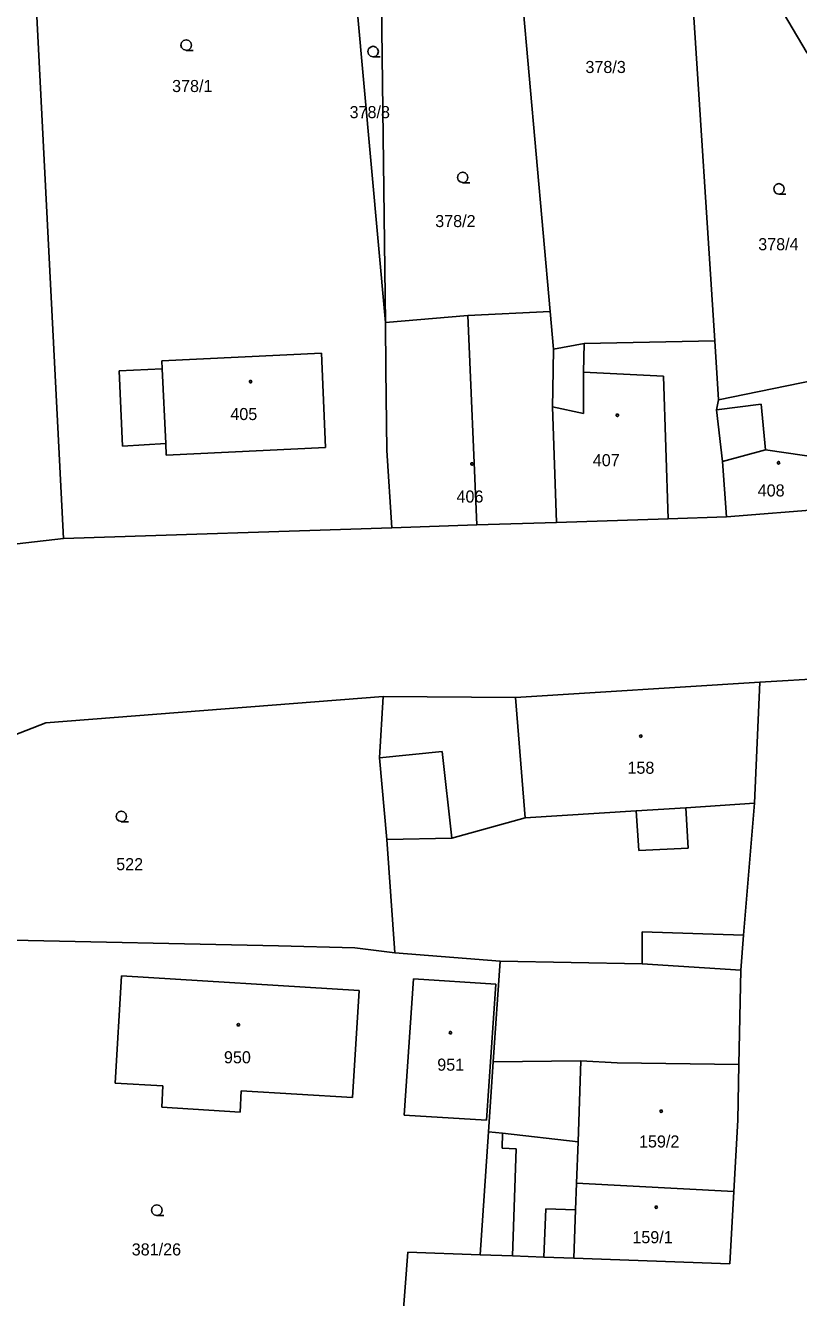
# Model space of a CAD drawing. Extents: x -757994 to -755874, y -1047691 to -1046119.
# Drawn here: x -757640 to -757585.5, y -1047070.2 to -1046980.7 of the extents above; entities that cross this region are included whole.
import ezdxf

# ---------------------------------------------------------------- set-up
doc = ezdxf.new("R2010")
doc.units = 0
doc.layers.add('katastrální mapa', color=7, linetype='Continuous')

msp = doc.modelspace()

# ---------------------------------------------------------------- linework, layer by layer
at = {"layer": 'katastrální mapa'}
for p, q in [((-757639.7, -1046970.26), (-757637.31, -1047016.79)), ((-757593.22, -1046975.16), (-757591.44, -1047002.86)), ((-757589.34, -1046975.14), (-757584.92, -1046982.6)), ((-757605.2, -1046976.55), (-757603.04, -1047000.8)), ((-757616.65, -1046979.27), (-757614.64, -1047001.56)), ((-757614.91, -1046979.09), (-757614.64, -1047001.56)), ((-757608.84, -1047001.07), (-757603.04, -1047000.8)), ((-757603.04, -1047000.8), (-757602.8, -1047003.45)), ((-757614.64, -1047001.56), (-757608.84, -1047001.07)), ((-757614.64, -1047001.56), (-757614.6, -1047004.87)), ((-757608.84, -1047001.07), (-757608.19, -1047015.83)), ((-757602.8, -1047003.45), (-757602.85, -1047006.3)), ((-757600.64, -1047003.06), (-757602.8, -1047003.45)), ((-757600.64, -1047003.06), (-757600.69, -1047005.06)), ((-757591.44, -1047002.86), (-757600.64, -1047003.06)), ((-757591.44, -1047002.86), (-757591.17, -1047007.01)), ((-757619.15, -1047003.74), (-757630.4, -1047004.27)), ((-757630.37, -1047004.83), (-757630.4, -1047004.27)), ((-757619.15, -1047003.74), (-757618.85, -1047010.38)), ((-757633.4, -1047004.98), (-757630.37, -1047004.83)), ((-757633.15, -1047010.27), (-757633.4, -1047004.98)), ((-757630.37, -1047004.83), (-757630.12, -1047010.09)), ((-757614.53, -1047010.58), (-757614.6, -1047004.87)), ((-757600.69, -1047005.06), (-757600.68, -1047007.98)), ((-757600.69, -1047005.06), (-757595.05, -1047005.36)), ((-757595.05, -1047005.36), (-757594.72, -1047015.39)), ((-757591.17, -1047007.01), (-757579.36, -1047004.61)), ((-757602.85, -1047006.3), (-757602.86, -1047007.5)), ((-757591.17, -1047007.01), (-757591.31, -1047007.73)), ((-757602.86, -1047007.5), (-757602.59, -1047015.65)), ((-757600.68, -1047007.98), (-757602.86, -1047007.5)), ((-757591.31, -1047007.73), (-757588.17, -1047007.33)), ((-757591.31, -1047007.73), (-757590.89, -1047011.36)), ((-757588.17, -1047007.33), (-757587.85, -1047010.54)), ((-757630.12, -1047010.09), (-757633.15, -1047010.27)), ((-757630.12, -1047010.09), (-757630.09, -1047010.91)), ((-757618.85, -1047010.38), (-757630.09, -1047010.91)), ((-757614.53, -1047010.58), (-757614.18, -1047016.03)), ((-757590.89, -1047011.36), (-757587.85, -1047010.54)), ((-757587.85, -1047010.54), (-757583.82, -1047011.13)), ((-757590.89, -1047011.36), (-757590.62, -1047015.26)), ((-757583.54, -1047014.69), (-757590.62, -1047015.26)), ((-757637.31, -1047016.79), (-757614.18, -1047016.03)), ((-757608.19, -1047015.83), (-757614.18, -1047016.03)), ((-757602.59, -1047015.65), (-757608.19, -1047015.83)), ((-757594.72, -1047015.39), (-757602.59, -1047015.65)), ((-757590.62, -1047015.26), (-757594.72, -1047015.39)), ((-757637.31, -1047016.79), (-757644.28, -1047017.56)), ((-757588.25, -1047026.91), (-757580.12, -1047026.41)), ((-757605.47, -1047027.97), (-757588.25, -1047026.91)), ((-757588.25, -1047026.91), (-757588.64, -1047035.43)), ((-757638.57, -1047029.77), (-757614.8, -1047027.91)), ((-757614.8, -1047027.91), (-757615.06, -1047032.22)), ((-757614.8, -1047027.91), (-757605.47, -1047027.97)), ((-757605.47, -1047027.97), (-757604.79, -1047036.46)), ((-757641.33, -1047030.84), (-757638.57, -1047029.77)), ((-757615.06, -1047032.22), (-757610.64, -1047031.77)), ((-757615.06, -1047032.22), (-757614.55, -1047037.97)), ((-757610.64, -1047031.77), (-757609.97, -1047037.89)), ((-757593.48, -1047035.74), (-757596.97, -1047035.96)), ((-757593.48, -1047035.74), (-757588.64, -1047035.43)), ((-757593.3, -1047038.58), (-757593.48, -1047035.74)), ((-757588.64, -1047035.43), (-757589.42, -1047044.72)), ((-757604.79, -1047036.46), (-757609.97, -1047037.89)), ((-757604.79, -1047036.46), (-757596.97, -1047035.96)), ((-757596.97, -1047035.96), (-757596.79, -1047038.76)), ((-757609.97, -1047037.89), (-757614.55, -1047037.97)), ((-757614.55, -1047037.97), (-757613.97, -1047045.97)), ((-757596.79, -1047038.76), (-757593.3, -1047038.58)), ((-757622.16, -1047045.46), (-757654.02, -1047044.79)), ((-757596.54, -1047046.74), (-757596.54, -1047044.49)), ((-757596.54, -1047044.49), (-757589.42, -1047044.72)), ((-757589.42, -1047044.72), (-757589.59, -1047047.19)), ((-757616.79, -1047045.6), (-757622.16, -1047045.46)), ((-757613.97, -1047045.97), (-757616.79, -1047045.6)), ((-757606.56, -1047046.54), (-757613.97, -1047045.97)), ((-757607.04, -1047053.64), (-757606.56, -1047046.54)), ((-757596.54, -1047046.74), (-757606.56, -1047046.54)), ((-757589.59, -1047047.19), (-757596.54, -1047046.74)), ((-757589.59, -1047047.19), (-757589.73, -1047053.82)), ((-757633.68, -1047055.13), (-757633.23, -1047047.57)), ((-757633.23, -1047047.57), (-757616.48, -1047048.61)), ((-757613.31, -1047057.38), (-757612.65, -1047047.78)), ((-757612.65, -1047047.78), (-757606.86, -1047048.17)), ((-757606.86, -1047048.17), (-757607.52, -1047057.75)), ((-757616.48, -1047048.61), (-757616.95, -1047056.15)), ((-757607.04, -1047053.64), (-757607.37, -1047058.56)), ((-757600.86, -1047053.57), (-757607.04, -1047053.64)), ((-757601.07, -1047059.26), (-757600.86, -1047053.57)), ((-757598.3, -1047053.7), (-757600.86, -1047053.57)), ((-757598.3, -1047053.7), (-757589.73, -1047053.82)), ((-757589.73, -1047053.82), (-757589.82, -1047057.74)), ((-757630.31, -1047055.33), (-757633.68, -1047055.13)), ((-757630.4, -1047056.83), (-757630.31, -1047055.33)), ((-757624.79, -1047055.67), (-757624.88, -1047057.17)), ((-757616.95, -1047056.15), (-757624.79, -1047055.67)), ((-757624.88, -1047057.17), (-757630.4, -1047056.83)), ((-757607.52, -1047057.75), (-757613.31, -1047057.38)), ((-757589.82, -1047057.74), (-757590.1, -1047062.77)), ((-757607.96, -1047067.22), (-757607.37, -1047058.56)), ((-757606.38, -1047058.67), (-757607.37, -1047058.56)), ((-757606.38, -1047058.67), (-757606.42, -1047059.72)), ((-757601.07, -1047059.26), (-757606.38, -1047058.67)), ((-757606.42, -1047059.72), (-757605.42, -1047059.76)), ((-757605.42, -1047059.76), (-757605.69, -1047067.3)), ((-757601.17, -1047062.19), (-757601.07, -1047059.26)), ((-757601.17, -1047062.19), (-757601.24, -1047064.06)), ((-757590.1, -1047062.77), (-757601.17, -1047062.19)), ((-757590.1, -1047062.77), (-757590.38, -1047067.86)), ((-757603.47, -1047067.38), (-757603.34, -1047063.98)), ((-757603.34, -1047063.98), (-757601.24, -1047064.06)), ((-757601.24, -1047064.06), (-757601.37, -1047067.46)), ((-757613.07, -1047067.03), (-757613.57, -1047073.91)), ((-757607.96, -1047067.22), (-757613.07, -1047067.03)), ((-757605.69, -1047067.3), (-757607.96, -1047067.22)), ((-757603.47, -1047067.38), (-757605.69, -1047067.3)), ((-757601.37, -1047067.46), (-757603.47, -1047067.38)), ((-757590.38, -1047067.86), (-757601.37, -1047067.46))]:
    msp.add_line(p, q, dxfattribs=at)
for points in [[(-757628.67, -1046982.4), (-757628.86, -1046982.35), (-757628.995, -1046982.215), (-757629.045, -1046982.03), (-757628.995, -1046981.845), (-757628.86, -1046981.71), (-757628.675, -1046981.66), (-757628.49, -1046981.71), (-757628.355, -1046981.845), (-757628.305, -1046982.035), (-757628.355, -1046982.225), (-757628.49, -1046982.36), (-757628.68, -1046982.41), (-757628.18, -1046982.41)], [(-757615.5, -1046982.86), (-757615.69, -1046982.81), (-757615.825, -1046982.675), (-757615.875, -1046982.49), (-757615.825, -1046982.305), (-757615.69, -1046982.17), (-757615.505, -1046982.12), (-757615.32, -1046982.17), (-757615.185, -1046982.305), (-757615.135, -1046982.495), (-757615.185, -1046982.685), (-757615.32, -1046982.82), (-757615.51, -1046982.87), (-757615.01, -1046982.87)], [(-757609.19, -1046991.72), (-757609.38, -1046991.67), (-757609.515, -1046991.535), (-757609.565, -1046991.35), (-757609.515, -1046991.165), (-757609.38, -1046991.03), (-757609.195, -1046990.98), (-757609.01, -1046991.03), (-757608.875, -1046991.165), (-757608.825, -1046991.355), (-757608.875, -1046991.545), (-757609.01, -1046991.68), (-757609.2, -1046991.73), (-757608.7, -1046991.73)], [(-757586.91, -1046992.53), (-757587.1, -1046992.48), (-757587.235, -1046992.345), (-757587.285, -1046992.16), (-757587.235, -1046991.975), (-757587.1, -1046991.84), (-757586.915, -1046991.79), (-757586.73, -1046991.84), (-757586.595, -1046991.975), (-757586.545, -1046992.165), (-757586.595, -1046992.355), (-757586.73, -1046992.49), (-757586.92, -1046992.54), (-757586.42, -1046992.54)], [(-757633.24, -1047036.72), (-757633.43, -1047036.67), (-757633.565, -1047036.535), (-757633.615, -1047036.35), (-757633.565, -1047036.165), (-757633.43, -1047036.03), (-757633.245, -1047035.98), (-757633.06, -1047036.03), (-757632.925, -1047036.165), (-757632.875, -1047036.355), (-757632.925, -1047036.545), (-757633.06, -1047036.68), (-757633.25, -1047036.73), (-757632.75, -1047036.73)], [(-757630.74, -1047064.45), (-757630.93, -1047064.4), (-757631.065, -1047064.265), (-757631.115, -1047064.08), (-757631.065, -1047063.895), (-757630.93, -1047063.76), (-757630.745, -1047063.71), (-757630.56, -1047063.76), (-757630.425, -1047063.895), (-757630.375, -1047064.085), (-757630.425, -1047064.275), (-757630.56, -1047064.41), (-757630.75, -1047064.46), (-757630.25, -1047064.46)]]:
    msp.add_lwpolyline(points, dxfattribs=at)
for points in [[(-757624.14, -1047005.645), (-757624.09, -1047005.655), (-757624.065, -1047005.7), (-757624.055, -1047005.73), (-757624.065, -1047005.775), (-757624.105, -1047005.81), (-757624.14, -1047005.815), (-757624.185, -1047005.8), (-757624.215, -1047005.77), (-757624.225, -1047005.73), (-757624.215, -1047005.685), (-757624.175, -1047005.65)], [(-757598.3, -1047008.015), (-757598.25, -1047008.025), (-757598.225, -1047008.07), (-757598.215, -1047008.1), (-757598.225, -1047008.145), (-757598.265, -1047008.18), (-757598.3, -1047008.185), (-757598.345, -1047008.17), (-757598.375, -1047008.14), (-757598.385, -1047008.1), (-757598.375, -1047008.055), (-757598.335, -1047008.02)], [(-757608.54, -1047011.445), (-757608.49, -1047011.455), (-757608.465, -1047011.5), (-757608.455, -1047011.53), (-757608.465, -1047011.575), (-757608.505, -1047011.61), (-757608.54, -1047011.615), (-757608.585, -1047011.6), (-757608.615, -1047011.57), (-757608.625, -1047011.53), (-757608.615, -1047011.485), (-757608.575, -1047011.45)], [(-757586.94, -1047011.365), (-757586.89, -1047011.375), (-757586.865, -1047011.42), (-757586.855, -1047011.45), (-757586.865, -1047011.495), (-757586.905, -1047011.53), (-757586.94, -1047011.535), (-757586.985, -1047011.52), (-757587.015, -1047011.49), (-757587.025, -1047011.45), (-757587.015, -1047011.405), (-757586.975, -1047011.37)], [(-757596.65, -1047030.615), (-757596.6, -1047030.625), (-757596.575, -1047030.67), (-757596.565, -1047030.7), (-757596.575, -1047030.745), (-757596.615, -1047030.78), (-757596.65, -1047030.785), (-757596.695, -1047030.77), (-757596.725, -1047030.74), (-757596.735, -1047030.7), (-757596.725, -1047030.655), (-757596.685, -1047030.62)], [(-757625, -1047050.945), (-757624.95, -1047050.955), (-757624.925, -1047051), (-757624.915, -1047051.03), (-757624.925, -1047051.075), (-757624.965, -1047051.11), (-757625, -1047051.115), (-757625.045, -1047051.1), (-757625.075, -1047051.07), (-757625.085, -1047051.03), (-757625.075, -1047050.985), (-757625.035, -1047050.95)], [(-757610.06, -1047051.505), (-757610.01, -1047051.515), (-757609.985, -1047051.56), (-757609.975, -1047051.59), (-757609.985, -1047051.635), (-757610.025, -1047051.67), (-757610.06, -1047051.675), (-757610.105, -1047051.66), (-757610.135, -1047051.63), (-757610.145, -1047051.59), (-757610.135, -1047051.545), (-757610.095, -1047051.51)], [(-757595.21, -1047057.025), (-757595.16, -1047057.035), (-757595.135, -1047057.08), (-757595.125, -1047057.11), (-757595.135, -1047057.155), (-757595.175, -1047057.19), (-757595.21, -1047057.195), (-757595.255, -1047057.18), (-757595.285, -1047057.15), (-757595.295, -1047057.11), (-757595.285, -1047057.065), (-757595.245, -1047057.03)], [(-757595.56, -1047063.785), (-757595.51, -1047063.795), (-757595.485, -1047063.84), (-757595.475, -1047063.87), (-757595.485, -1047063.915), (-757595.525, -1047063.95), (-757595.56, -1047063.955), (-757595.605, -1047063.94), (-757595.635, -1047063.91), (-757595.645, -1047063.87), (-757595.635, -1047063.825), (-757595.595, -1047063.79)]]:
    msp.add_lwpolyline(points, close=True, dxfattribs=at)

# ---------------------------------------------------------------- texts
for s, p in [('378/3', (-757600.547, -1046984)), ('378/1', (-757629.669, -1046985.34)), ('378/8', (-757617.163, -1046987.18)), ('378/2', (-757611.13, -1046994.85)), ('378/4', (-757588.373, -1046996.48)), ('405', (-757625.564, -1047008.44)), ('407', (-757600.03, -1047011.69)), ('406', (-757609.63, -1047014.25)), ('408', (-757588.411, -1047013.82)), ('158', (-757597.587, -1047033.35)), ('522', (-757633.604, -1047040.14)), ('950', (-757626.014, -1047053.74)), ('951', (-757610.986, -1047054.26)), ('159/2', (-757596.773, -1047059.67)), ('159/1', (-757597.242, -1047066.41)), ('381/26', (-757632.511, -1047067.27))]:
    msp.add_text(s, height=0.85, dxfattribs=at).set_placement(p)

doc.saveas('drawing.dxf')
